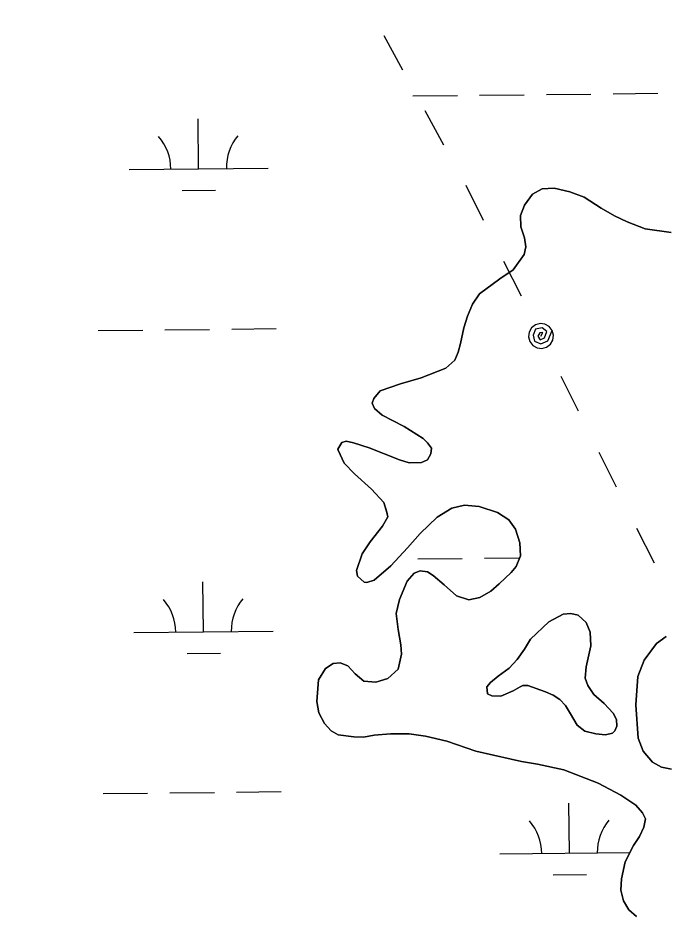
# Model space of a CAD drawing. Extents: x 3734862 to 3772949, y 391520 to 417239.
# Drawn here: x 3764747 to 3765213, y 403575 to 404218 of the extents above; entities that cross this region are included whole.
import ezdxf

# ---------------------------------------------------------------- set-up
doc = ezdxf.new("R2010")
doc.units = 0
for name, color, linetype in [('V-RIVR-EDGE', 7, 'Continuous'), ('V-TOPO-SHOR', 7, 'Continuous'), ('V-UTIL-LINE', 7, 'Continuous'), ('V-WETL-SWMP', 7, 'Continuous')]:
    doc.layers.add(name, color=color, linetype=linetype)

msp = doc.modelspace()

# ---------------------------------------------------------------- linework, layer by layer
at = {"layer": 'V-RIVR-EDGE'}
msp.add_spline([(3755702.08, 404495.32), (3755757.18, 404470.77), (3755793.3, 404451.23), (3755852.47, 404424.41), (3755881.39, 404415.75), (3755906.23, 404404.38), (3755920.22, 404395.76), (3755948.67, 404379.41), (3755958.16, 404378.93), (3755969.01, 404378), (3755990.69, 404368.45), (3756022.75, 404350.29), (3756054.82, 404336.64), (3756079.66, 404323.02), (3756103.59, 404309.39), (3756144.23, 404288.04), (3756167.69, 404268.99), (3756188.91, 404253.57), (3756231.36, 404233.11), (3756271.56, 404217.19), (3756299.11, 404203.1), (3756403.01, 404163.51), (3756460.37, 404140.31), (3756508.69, 404114.87), (3756530.82, 404103.96), (3756588.18, 404078.04), (3756639.21, 404052.15), (3756694.29, 404019.45), (3756726.8, 403998.12), (3756735.82, 403989.06), (3756740.32, 403979.55), (3756740.3, 403973.22), (3756740.74, 403967.79), (3756747.5, 403960.54), (3756759.69, 403953.73), (3756786.34, 403941.46), (3756814.34, 403929.18), (3756864.47, 403904.64), (3756889.32, 403895.98), (3756899.72, 403897.32), (3756908.33, 403901.82), (3756919.18, 403901.34), (3756933.18, 403894.07), (3756945.83, 403892.68), (3756956.23, 403893.11), (3756962.12, 403897.16), (3756970.71, 403896.69), (3756978.39, 403894.41), (3756992.41, 403894.83), (3757002.82, 403897.51), (3757019.1, 403901.54), (3757027.7, 403901.52), (3757034.02, 403901.05), (3757036.27, 403896.53), (3757036.71, 403891.1), (3757038.5, 403883.41), (3757046.62, 403874.34), (3757060.62, 403866.17), (3757076.41, 403853.92), (3757104.39, 403831.25), (3757122.44, 403816.73), (3757145.47, 403804.47), (3757165.34, 403796.73), (3757181.6, 403787.2), (3757194.24, 403777.67), (3757213.65, 403765.41), (3757229.9, 403756.33), (3757251.58, 403745.88), (3757266.49, 403741.32), (3757283.2, 403734.49), (3757308.94, 403720.87), (3757360.42, 403694.06), (3757393.83, 403670.92), (3757429.96, 403657.26), (3757461.59, 403645.43), (3757505.4, 403628.14), (3757548.31, 403610.4), (3757591.66, 403587.23), (3757649.45, 403552.27), (3757711.75, 403512.78), (3757753.76, 403493.23), (3757766.86, 403487.78), (3757773.19, 403487.76), (3757785.86, 403494.06), (3757794.45, 403494.04), (3757803.49, 403489.49), (3757807.08, 403480.89), (3757810.64, 403456.02), (3757814.23, 403447.87), (3757826.42, 403436.99), (3757854.41, 403422.9), (3757930.26, 403373.88), (3757975.85, 403342.57), (3758005.19, 403323.5), (3758062.07, 403286.74), (3758092.31, 403263.6), (3758175.82, 403209.59), (3758234.51, 403169.2), (3758283.7, 403133.81), (3758328.84, 403103.41), (3758399.23, 403041.74), (3758421.79, 403023.15), (3758438.05, 403017.68), (3758463.83, 403017.62), (3758491.43, 403026.14), (3758504.53, 403022.04), (3758513.56, 403014.33), (3758513.99, 403006.19), (3758499.95, 402997.18), (3758498.12, 402989.95), (3758502.16, 402978.18), (3758510.73, 402969.57), (3758522.02, 402962.76), (3758545.05, 402948.69), (3758582.07, 402926.89), (3758650.23, 402878.79), (3758697.61, 402840.7), (3758721.52, 402820.29), (3758740.94, 402809.39), (3758782.02, 402784.87), (3758831.24, 402755.36), (3758902.12, 402711.78), (3758960.36, 402675.46), (3759018.58, 402634.62), (3759069.59, 402599.68), (3759134.59, 402553.4), (3759185.57, 402508.06), (3759223.48, 402478.12), (3759262.29, 402448.18), (3759321.41, 402402.37), (3759371.51, 402366.07), (3759431.54, 402323.42), (3759463.59, 402300.28), (3759488.86, 402281.68), (3759576.89, 402222.68), (3759626.99, 402186.84), (3759672.12, 402153.72), (3759778.21, 402087.44), (3759832.83, 402050.68), (3759873, 402019.38), (3759909.55, 401989.45), (3760050.81, 401883.75), (3760100.02, 401850.16), (3760145.61, 401819.31), (3760185.77, 401788.01), (3760211.95, 401766.69), (3760254.82, 401734.48), (3760285.51, 401709.08), (3760303.12, 401700.45), (3760325.25, 401691.35), (3760352.78, 401671.39), (3760391.14, 401641), (3760430.41, 401611.96), (3760461.55, 401590.18), (3760536.95, 401542.97), (3760582.99, 401510.76), (3760602.85, 401495.79), (3760629.02, 401477.18), (3760672.36, 401449.49), (3760711.19, 401426.79), (3760818.61, 401347.85), (3760872.33, 401310.64), (3760925.58, 401271.62), (3760948.6, 401251.67), (3761039.76, 401181.81), (3761107.02, 401135.52), (3761151.7, 401104.67), (3761172.93, 401093.31), (3761186.03, 401090.57), (3761199.15, 401092.79), (3761219.51, 401099.07), (3761228.11, 401099.5), (3761233.52, 401095.42), (3761236.67, 401087.73), (3761236.64, 401077.78), (3761228.47, 401063.78), (3761223.03, 401057.47), (3761223.01, 401049.33), (3761228.86, 401039.37), (3761242.39, 401026.67), (3761254.14, 401021.67), (3761266.79, 401018.47), (3761292.52, 401001.68), (3761317.34, 400980.37), (3761342.15, 400955.44), (3761463.07, 400853.4), (3761509.99, 400812.14), (3761550.15, 400777.68), (3761585.34, 400746.84), (3761681.47, 400674.26), (3761756.4, 400618.91), (3761817.77, 400572.19), (3761878.26, 400530.44), (3761996.49, 400436.55), (3762057.42, 400389.83), (3762104.8, 400352.63), (3762156.25, 400313.17), (3762204.54, 400277.33), (3762245.17, 400247.84), (3762291.65, 400210.19), (3762325.94, 400182.07), (3762356.18, 400159.84), (3762404.02, 400123.55), (3762432.9, 400101.32), (3762455.49, 400091.32), (3762473.53, 400075.9), (3762512.34, 400044.16), (3762551.6, 400012.41), (3762593.58, 399983.82), (3762620.21, 399963.4), (3762661.74, 399937.08), (3762686.57, 399919.83), (3762793.08, 399841.35), (3762834.61, 399812.76), (3762873.44, 399790.05), (3762923.1, 399758.28), (3762956.96, 399737.4), (3762984.05, 399721.5), (3763024.22, 399693.37), (3763075.23, 399657.52), (3763115.86, 399633.91), (3763172.75, 399601.21), (3763228.74, 399568.52), (3763285.17, 399533.57), (3763344.31, 399494.08), (3763398.47, 399455.06), (3763444.06, 399421.04), (3763484.68, 399391.09), (3763603.38, 399303.08), (3763654.82, 399261.81), (3763661.14, 399259.53), (3763667.01, 399254.54), (3763671.96, 399245.04), (3763696.33, 399224.18), (3763722.94, 399200.15), (3763745.5, 399180.2), (3763818.14, 399117.17), (3763841.61, 399099.47), (3763852.45, 399092.21), (3763858.76, 399084.06), (3763874.99, 399067.29), (3763898, 399045.98), (3763924.62, 399023.76), (3763949, 399007.87), (3763970.2, 398987.47), (3764004.03, 398952.57), (3764028.38, 398926.74), (3764056.8, 398899.54), (3764092.88, 398862.37), (3764130.77, 398826.11), (3764147.01, 398811.6), (3764152.86, 398799.83), (3764162.32, 398783.53), (3764173.58, 398768.58), (3764186.67, 398757.24), (3764206.08, 398746.34), (3764226.87, 398742.22), (3764246.29, 398733.58), (3764269.32, 398717.7), (3764284.2, 398703.19), (3764301.81, 398691.84), (3764323.02, 398678.23), (3764345.14, 398660.99), (3764412.35, 398596.62), (3764457.02, 398559.88), (3764502.6, 398522.69), (3764538.26, 398497.74), (3764566.26, 398486.36), (3764583.89, 398484.51), (3764604.25, 398486.27), (3764616.45, 398486.24), (3764626.39, 398481.69), (3764630.89, 398474.45), (3764636.29, 398461.32), (3764634.9, 398450.02), (3764631.72, 398441.44), (3764633.06, 398434.65), (3764636.21, 398430.12), (3764643.89, 398425.58), (3764661.06, 398421.47), (3764685.44, 398409.2), (3764715.22, 398382), (3764745.45, 398356.15), (3764793.31, 398328), (3764844.31, 398292.6), (3764885.83, 398258.14), (3764918.78, 398234.54), (3764992.82, 398187.79), (3765058.27, 398144.22), (3765088.07, 398128.32), (3765140.91, 398100.15), (3765168.89, 398079.74), (3765193.71, 398061.59), (3765246.12, 398042.02), (3765282.23, 398018.42), (3765309.74, 397989.41), (3765339.95, 397955.42), (3765361.15, 397933.67), (3765382.35, 397911.91), (3765434.69, 397867.92), (3765477.57, 397838.43), (3765508.73, 397823.88), (3765545.3, 397801.18), (3765575.54, 397778.05), (3765617.52, 397749.91), (3765653.64, 397726.31), (3765681.63, 397709.96), (3765727.23, 397684.53), (3765761.99, 397660.02), (3765771.94, 397659.55), (3765788.21, 397659.96), (3765793.64, 397658.14), (3765793.63, 397653.62), (3765785.47, 397648.66), (3765785.47, 397645.5), (3765790.86, 397632.82), (3765800.33, 397623.76), (3765814.78, 397612.87), (3765831.94, 397605.59), (3765847.31, 397603.29), (3765858.15, 397598.75), (3765865.82, 397593.3), (3765888.84, 397576.97), (3765908.7, 397561.54), (3765918.16, 397548.41), (3765919.5, 397542.07), (3765921.3, 397536.19), (3765926.71, 397533.46), (3765933.05, 397534.35), (3765940.73, 397533.43), (3765944.79, 397530.25), (3765956.97, 397519.37), (3765987.67, 397499.85), (3766024.67, 397468.11), (3766059.41, 397438.18), (3766085.13, 397413.25), (3766102.73, 397400.09), (3766131.61, 397377.42), (3766172.69, 397350.18), (3766210.59, 397318.89), (3766264.32, 397285.3), (3766306.76, 397260.78), (3766362.73, 397220.85), (3766381.12, 397208.5)], degree=3, dxfattribs=at)
at = {"layer": 'V-TOPO-SHOR'}
for points in [[(3765070.81, 403800.37), (3765078.66, 403802.08), (3765086.52, 403806.54), (3765092.64, 403811.99), (3765101.12, 403819.97), (3765104.87, 403824.25), (3765107.86, 403832.07), (3765107.33, 403841.29), (3765104.26, 403851.1), (3765099.6, 403857.8), (3765091.41, 403863.14), (3765078.3, 403867.54), (3765067.73, 403868.39), (3765058.5, 403866.3), (3765048.07, 403859.71), (3765035.85, 403848.03), (3765026.57, 403837.7), (3765014.72, 403824.85), (3765002.7, 403814.54), (3764997.4, 403812.81), (3764995.44, 403813.21), (3764990.77, 403817.36), (3764990.01, 403821.48), (3764994.01, 403833.41), (3764999.75, 403841.99), (3765008.64, 403853.3), (3765012.6, 403859.94), (3765011.84, 403863.27), (3765009.54, 403870.34), (3765000.78, 403879.81), (3764988.51, 403890.86), (3764981.11, 403898.55), (3764976.86, 403907.99), (3764976.67, 403908.78), (3764979.44, 403913.46), (3764982.59, 403914.42), (3764987.87, 403913.21), (3764999.02, 403909.61), (3765009.38, 403905.62), (3765020.91, 403901.04), (3765027.75, 403898.84), (3765036.77, 403898.97), (3765041.09, 403900.9), (3765043.47, 403905.4), (3765043.89, 403909.31), (3765040.98, 403913.25), (3765037.86, 403916.41), (3765024.2, 403924.92), (3765016, 403929.29), (3765008.38, 403933.06), (3765002.93, 403937.8), (3765001.38, 403941.73), (3765002.58, 403945.05), (3765007.12, 403950.51), (3765021.66, 403955.71), (3765036.39, 403959.92), (3765054.27, 403966.86), (3765060.77, 403972.7), (3765063.16, 403978.37), (3765064.77, 403984.62), (3765067.19, 403995.78), (3765069.8, 404004.19), (3765073.38, 404012.79), (3765078.52, 404020.2), (3765093.1, 404031.08), (3765102.55, 404037.48), (3765110.65, 404048.41), (3765111.67, 404054.08), (3765110.73, 404060.56), (3765108.24, 404068.41), (3765107.9, 404076.64), (3765110.69, 404084.07), (3765116.43, 404091.87), (3765123.51, 404095.75), (3765132.13, 404096.08), (3765143.48, 404093.46), (3765153.65, 404089.67), (3765165.94, 404081.75), (3765175.51, 404076.2), (3765184.69, 404072.03), (3765197.59, 404067.04), (3765216.19, 404064.37)], [(3765191.2, 403572.84), (3765185.75, 403577.58), (3765181.87, 403584.27), (3765180.16, 403591.73), (3765180.41, 403599.96), (3765183.23, 403612.09), (3765189.19, 403623.81), (3765193.35, 403630.44), (3765196.52, 403637.08), (3765197.74, 403642.96), (3765195.62, 403647.48), (3765190.75, 403653), (3765180.02, 403660.12), (3765163.81, 403668.66), (3765138.98, 403678.23), (3765120.2, 403682.27), (3765108.65, 403684.3), (3765093.78, 403687.73), (3765075.78, 403691.77), (3765054.85, 403698.77), (3765039.59, 403702.4), (3765027.84, 403704.24), (3765014.52, 403704.13), (3765002.75, 403703.23), (3764995.1, 403701.71), (3764988.05, 403701.95), (3764976.89, 403703.4), (3764971.81, 403706.37), (3764966.94, 403711.49), (3764962.88, 403719.17), (3764961.37, 403727.41), (3764962.64, 403742.88), (3764967.6, 403751.08), (3764973.3, 403754.57), (3764978.21, 403755.12), (3764983.88, 403752.93), (3764988.93, 403747.21), (3764995.37, 403742.08), (3765003.98, 403741.24), (3765012.43, 403743.92), (3765019.92, 403750.54), (3765022.34, 403761.3), (3765021.8, 403767.97), (3765019.91, 403779.15), (3765018.61, 403790.53), (3765020.83, 403800.7), (3765026.41, 403813.79), (3765031.35, 403819.64), (3765035.87, 403821.18), (3765040.96, 403820.56), (3765045.05, 403817.79), (3765053.04, 403811.27), (3765061.81, 403803.37), (3765070.81, 403800.37)], [(3765113.12, 403738.75), (3765125.83, 403734.36), (3765131.5, 403731.97), (3765136.18, 403728.8), (3765140.27, 403724.47), (3765143.76, 403718.57), (3765148.6, 403710.3), (3765154.26, 403706.15), (3765162.09, 403704.14), (3765168.94, 403703.5), (3765174.04, 403704.65), (3765175.62, 403706.2), (3765177.21, 403709.53), (3765176.85, 403714.43), (3765174.53, 403718.95), (3765168.11, 403725.85), (3765160.7, 403732.37), (3765156.43, 403738.86), (3765154.31, 403744.17), (3765155.15, 403752.2), (3765158.39, 403767.26), (3765158.06, 403777.07), (3765155.16, 403784.14), (3765149.32, 403789.47), (3765144.04, 403790.68), (3765138.55, 403790.13), (3765128.32, 403784.71), (3765115.11, 403772.06), (3765110.75, 403765.03), (3765105.6, 403757.62), (3765099.88, 403751.38), (3765091.81, 403745.56), (3765086.29, 403741.09), (3765083.72, 403737.97), (3765084.28, 403732.87), (3765087.21, 403731.48), (3765093.67, 403731.24), (3765102.52, 403735.1), (3765107.63, 403738.01), (3765109.6, 403738.78), (3765113.12, 403738.75)], [(3765212.71, 403774.16), (3765205.63, 403769.11), (3765196.73, 403757.02), (3765192.34, 403745.29), (3765190.83, 403724.92), (3765192.44, 403701), (3765196.1, 403691.57), (3765202.71, 403683.88), (3765209.35, 403680.31), (3765216.4, 403678.69)]]:
    msp.add_lwpolyline(points, dxfattribs=at)
at = {"layer": 'V-UTIL-LINE'}
for points in [[(3765009.62, 404205.78), (3765023.17, 404181.1)], [(3765039.1, 404152.07), (3765052.65, 404127.4)], [(3765068.58, 404098.37), (3765081.09, 404073.3)], [(3765095.8, 404043.79), (3765108.3, 404018.72)], [(3765122.64, 403989.95), (3765124.03, 403992.47), (3765121.72, 403992.22), (3765120.46, 403989.78), (3765122.04, 403987.32), (3765125.15, 403988.69), (3765126.75, 403993.1), (3765123.43, 403995.78), (3765118.65, 403994.85), (3765116.99, 403990.58), (3765118.06, 403986.24), (3765122.47, 403984.29), (3765127.54, 403986.45), (3765130.7, 403993.97), (3765128.55, 403996.74), (3765125.5, 403998.48), (3765122.02, 403998.93), (3765118.63, 403998), (3765115.85, 403995.85), (3765114.11, 403992.8), (3765113.67, 403989.32), (3765114.59, 403985.93), (3765116.74, 403983.16), (3765119.79, 403981.42), (3765123.27, 403980.97), (3765126.66, 403981.9), (3765129.44, 403984.04), (3765131.18, 403987.09), (3765131.62, 403990.58), (3765130.7, 403993.97)], [(3765136.99, 403961.18), (3765149.49, 403936.11)], [(3765164.2, 403906.6), (3765176.71, 403881.53)], [(3765191.42, 403852.02), (3765203.92, 403826.95)]]:
    msp.add_lwpolyline(points, dxfattribs=at)
at = {"layer": 'V-WETL-SWMP'}
for p, q in [((3765030.54, 404162.47), (3765062.54, 404162.81)), ((3765078.54, 404162.98), (3765110.54, 404163.32)), ((3765126.54, 404163.49), (3765158.54, 404163.83)), ((3765174.54, 404163.99), (3765206.53, 404164.33)), ((3764876.5, 404110.1), (3764876.12, 404146.1)), ((3764826.5, 404109.57), (3764926.49, 404110.63)), ((3764864.66, 404094.54), (3764888.66, 404094.8)), ((3764804.31, 403993.9), (3764836.31, 403994.24)), ((3764852.31, 403994.41), (3764884.31, 403994.75)), ((3764900.31, 403994.91), (3764932.3, 403995.25)), ((3765034.06, 403829.82), (3765066.06, 403830.16)), ((3765082.05, 403830.32), (3765107.29, 403830.59)), ((3764880.01, 403777.45), (3764879.63, 403813.44)), ((3764830.01, 403776.92), (3764930.01, 403777.97)), ((3764868.17, 403761.89), (3764892.17, 403762.14)), ((3764807.83, 403661.24), (3764839.82, 403661.58)), ((3764855.82, 403661.75), (3764887.82, 403662.09)), ((3764903.82, 403662.26), (3764935.82, 403662.6)), ((3765143.14, 403618.35), (3765142.76, 403654.35)), ((3765093.14, 403617.83), (3765186.65, 403618.81)), ((3765131.3, 403602.8), (3765155.3, 403603.05))]:
    msp.add_line(p, q, dxfattribs=at)
for points in [[(3765165.94, 404081.75), (3765153.65, 404089.67), (3765143.48, 404093.46), (3765132.13, 404096.08), (3765123.51, 404095.75), (3765116.43, 404091.87), (3765110.69, 404084.07), (3765107.9, 404076.64), (3765108.24, 404068.41), (3765110.73, 404060.56), (3765111.67, 404054.08), (3765110.65, 404048.41), (3765102.55, 404037.48), (3765093.1, 404031.08), (3765078.52, 404020.2), (3765073.38, 404012.79), (3765069.8, 404004.19), (3765067.19, 403995.78), (3765064.77, 403984.62), (3765063.16, 403978.36), (3765060.77, 403972.7), (3765054.27, 403966.86), (3765036.39, 403959.92), (3765021.66, 403955.71), (3765007.12, 403950.51), (3765002.58, 403945.06), (3765001.38, 403941.73), (3765002.93, 403937.8), (3765008.38, 403933.06), (3765016, 403929.29), (3765024.2, 403924.92), (3765037.86, 403916.41), (3765040.98, 403913.25), (3765043.89, 403909.31), (3765043.47, 403905.4), (3765041.09, 403900.91), (3765036.77, 403898.97), (3765027.75, 403898.84), (3765020.91, 403901.04), (3765009.38, 403905.62), (3764999.02, 403909.61), (3764987.87, 403913.21), (3764982.59, 403914.42), (3764979.44, 403913.46), (3764976.67, 403908.78), (3764976.86, 403907.99), (3764981.11, 403898.56), (3764988.51, 403890.86), (3765000.78, 403879.81), (3765009.54, 403870.35), (3765011.84, 403863.28), (3765012.6, 403859.94), (3765008.64, 403853.3), (3764999.75, 403841.99), (3764994.01, 403833.41), (3764990.01, 403821.48), (3764990.77, 403817.36), (3764995.44, 403813.21), (3764997.4, 403812.81), (3765002.7, 403814.54), (3765014.72, 403824.85), (3765026.57, 403837.7), (3765035.85, 403848.03), (3765048.07, 403859.71), (3765058.5, 403866.3), (3765067.73, 403868.4), (3765078.3, 403867.54), (3765091.41, 403863.14), (3765099.6, 403857.8), (3765104.26, 403851.1), (3765107.33, 403841.29), (3765107.86, 403832.07), (3765104.87, 403824.25), (3765101.12, 403819.97), (3765092.64, 403811.99), (3765086.52, 403806.54), (3765078.66, 403802.08), (3765070.81, 403800.37), (3765061.81, 403803.37), (3765053.04, 403811.27), (3765045.05, 403817.79), (3765040.96, 403820.56), (3765035.87, 403821.18), (3765031.35, 403819.64), (3765026.41, 403813.79), (3765020.84, 403800.7), (3765018.61, 403790.53), (3765019.91, 403779.15), (3765021.8, 403767.97), (3765022.34, 403761.3), (3765019.92, 403750.54), (3765012.43, 403743.92), (3765003.98, 403741.24), (3764995.37, 403742.08), (3764988.93, 403747.21), (3764983.88, 403752.93), (3764978.21, 403755.12), (3764973.3, 403754.57), (3764967.6, 403751.08), (3764962.64, 403742.88), (3764961.37, 403727.41)], [(3765216.19, 404064.37), (3765197.59, 404067.04), (3765184.69, 404072.02), (3765175.51, 404076.2), (3765165.94, 404081.75)], [(3765216.4, 403678.7), (3765209.35, 403680.31), (3765202.71, 403683.88), (3765196.1, 403691.57), (3765192.44, 403701), (3765190.83, 403724.92), (3765192.34, 403745.29), (3765196.73, 403757.02), (3765205.63, 403769.11), (3765212.71, 403774.16)], [(3764961.37, 403727.41), (3764962.88, 403719.17), (3764966.95, 403711.5), (3764971.81, 403706.37), (3764976.89, 403703.4), (3764988.05, 403701.95), (3764995.1, 403701.71), (3765002.75, 403703.23), (3765014.52, 403704.13), (3765027.84, 403704.24), (3765039.59, 403702.4), (3765054.85, 403698.77), (3765075.78, 403691.77), (3765108.65, 403684.3), (3765120.2, 403682.27), (3765138.98, 403678.23), (3765163.81, 403668.66), (3765180.02, 403660.12), (3765190.75, 403653), (3765195.62, 403647.48), (3765197.74, 403642.96), (3765196.53, 403637.08), (3765193.35, 403630.44), (3765189.19, 403623.81), (3765183.23, 403612.09), (3765180.41, 403599.96), (3765180.16, 403591.73), (3765181.87, 403584.27), (3765185.75, 403577.58), (3765191.2, 403572.84)]]:
    msp.add_lwpolyline(points, dxfattribs=at)
msp.add_lwpolyline([(3765125.83, 403734.36), (3765113.12, 403738.75), (3765109.6, 403738.78), (3765107.63, 403738.01), (3765102.52, 403735.1), (3765093.67, 403731.24), (3765087.21, 403731.48), (3765084.28, 403732.87), (3765083.72, 403737.97), (3765086.29, 403741.09), (3765091.81, 403745.56), (3765099.88, 403751.38), (3765105.6, 403757.62), (3765110.75, 403765.03), (3765115.11, 403772.06), (3765128.32, 403784.71), (3765138.55, 403790.13), (3765144.04, 403790.68), (3765149.32, 403789.47), (3765155.16, 403784.14), (3765158.06, 403777.07), (3765158.39, 403767.26), (3765155.15, 403752.2), (3765154.31, 403744.17), (3765156.43, 403738.86), (3765160.7, 403732.37), (3765168.11, 403725.85), (3765174.53, 403718.95), (3765176.85, 403714.43), (3765177.21, 403709.53), (3765175.62, 403706.2), (3765174.04, 403704.65), (3765168.94, 403703.5), (3765162.08, 403704.14), (3765154.26, 403706.15), (3765148.6, 403710.3), (3765143.76, 403718.56), (3765140.27, 403724.47), (3765136.18, 403728.8), (3765131.5, 403731.97)], close=True, dxfattribs=at)
for centre, start, end in [((3764931.73, 404111.16), 139.83336, 181.37702), ((3764821.25, 404109.99), 359.83336, 41.37702), ((3764824.77, 403777.34), 359.83336, 41.37702), ((3764935.25, 403778.5), 139.83336, 181.37702), ((3765087.9, 403618.24), 359.83336, 41.37702), ((3765198.38, 403619.41), 139.83336, 181.37702)]:
    msp.add_arc(centre, 35.25, start, end, dxfattribs=at)

doc.saveas('drawing.dxf')
